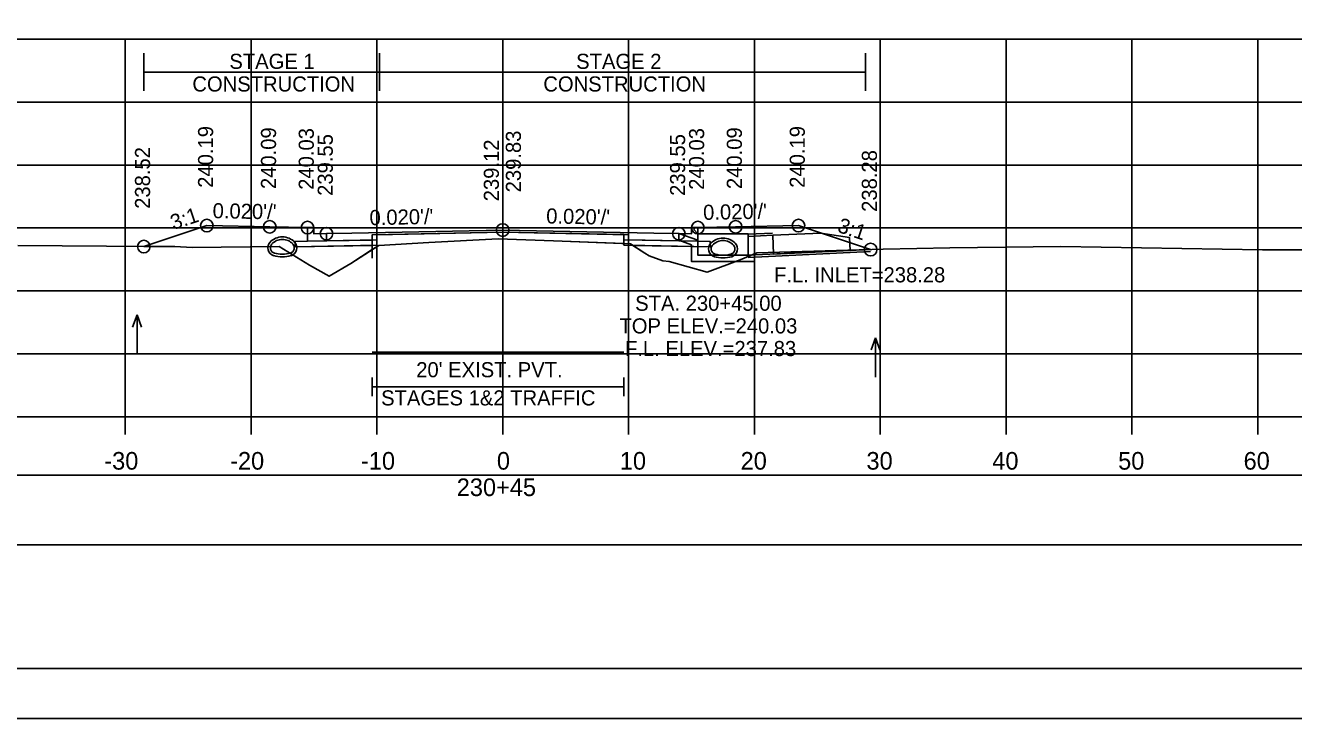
# Model space of a CAD drawing. Extents: x 1369627 to 1374022, y 380035 to 398173.
# Drawn here: x 1372060.6 to 1372161.4, y 387292.3 to 387347.3 of the extents above; entities that cross this region are included whole.
import ezdxf

# ---------------------------------------------------------------- set-up
doc = ezdxf.new("R2010")
doc.units = 0
for name, color, linetype in [('Default', 7, 'Continuous'), ('R_Alt Surface', 7, 'Continuous'), ('R_Axis', 7, 'Continuous'), ('R_Axis Annot', 7, 'Continuous'), ('R_Border', 7, 'Continuous'), ('R_Border Notes', 7, 'Continuous'), ('R_Drive', 7, 'Continuous'), ('R_Exist Surface', 7, 'Continuous'), ('R_Fin Surface', 7, 'Continuous'), ('R_Grid', 7, 'Continuous'), ('R_MOT', 7, 'Continuous'), ('R_No Plot', 7, 'Continuous'), ('R_Water', 7, 'Continuous'), ('R_Water Annot', 7, 'Continuous'), ('R_Xsect Elev', 7, 'Continuous'), ('R_Xsect Slope', 7, 'Continuous'), ('T_Vehicle Path Rt', 7, 'Continuous')]:
    doc.layers.add(name, color=color, linetype=linetype)

msp = doc.modelspace()

# ---------------------------------------------------------------- linework, layer by layer
at = {"layer": 'Default'}
for p, q in [((1372088.16, 387317.88), (1372088.16, 387319.38)), ((1372088.16, 387318.63), (1372108.16, 387318.63)), ((1372108.16, 387317.88), (1372108.16, 387319.38))]:
    msp.add_line(p, q, dxfattribs=at)
for points in [[(1372083.02, 387331.28), (1372083.52, 387331.28), (1372083.53, 387330.78), (1372084.53, 387330.8), (1372084.53, 387330.22), (1372083.03, 387330.19)], [(1372113.53, 387330.78), (1372113.54, 387331.28), (1372114.04, 387331.28), (1372114.03, 387330.19), (1372112.53, 387330.22), (1372112.53, 387330.8)], [(1371948.53, 387306.08), (1372248.53, 387306.08), (1372248.53, 387311.6), (1371948.53, 387311.6)]]:
    msp.add_lwpolyline(points, close=True, dxfattribs=at)
at = {"layer": 'R_Alt Surface'}
msp.add_lwpolyline([(1372083.03, 387331.28), (1372083.03, 387330.19), (1372084.53, 387330.22), (1372088.16, 387330.29), (1372088.16, 387330.71), (1372098.53, 387330.91), (1372108.16, 387330.72), (1372108.16, 387330.3), (1372112.53, 387330.22), (1372114.03, 387330.19), (1372114.03, 387331.28)], dxfattribs=at)
for points in [[(1372082.03, 387330.17), (1372083.03, 387330.19), (1372084.53, 387330.22), (1372088.16, 387330.29), (1372088.16, 387329.87), (1372082.03, 387329.75)], [(1372115.03, 387330.17), (1372114.03, 387330.19), (1372112.53, 387330.22), (1372108.16, 387330.3), (1372108.16, 387329.89), (1372115.03, 387329.75)]]:
    msp.add_lwpolyline(points, close=True, dxfattribs=at)
at = {"layer": 'R_Axis'}
for p, q in [((1371948.53, 387316.25), (1372248.53, 387316.25)), ((1372068.53, 387314.85), (1372068.53, 387316.25)), ((1372078.53, 387314.85), (1372078.53, 387316.25)), ((1372088.53, 387314.85), (1372088.53, 387316.25)), ((1372098.53, 387314.85), (1372098.53, 387316.25)), ((1372108.53, 387314.85), (1372108.53, 387316.25)), ((1372118.53, 387314.85), (1372118.53, 387316.25)), ((1372128.53, 387314.85), (1372128.53, 387316.25)), ((1372138.53, 387314.85), (1372138.53, 387316.25)), ((1372148.53, 387314.85), (1372148.53, 387316.25)), ((1372158.53, 387314.85), (1372158.53, 387316.25))]:
    msp.add_line(p, q, dxfattribs=at)
at = {"layer": 'R_Border'}
msp.add_line((1372256.71, 387296.25), (1371940.53, 387296.25), dxfattribs=at)
at = {"layer": 'R_Drive'}
msp.add_line((1372127.77, 387329.53), (1372118.04, 387329.08), dxfattribs=at)
for centre, radius, start, end in [((1372080.51, 387329.67), 0.646, 136.3515, 253.9529), ((1372081.02, 387329.19), 1.35, 43.6485, 136.3515), ((1372080.51, 387329.67), 0.438, 136.3515, 253.9529), ((1372081.02, 387329.19), 1.15, 43.6485, 136.3515), ((1372081.53, 387329.67), 0.438, 286.0471, 43.6485), ((1372081.53, 387329.67), 0.646, 286.0471, 43.6485), ((1372115.53, 387329.59), 0.646, 136.3515, 253.9529), ((1372115.53, 387329.59), 0.646, 136.3515, 253.9529), ((1372116.04, 387329.1), 1.35, 43.6485, 136.3515), ((1372116.04, 387329.1), 1.35, 43.6485, 136.3515), ((1372115.53, 387329.59), 0.438, 136.3515, 253.9529), ((1372115.53, 387329.59), 0.438, 136.3515, 253.9529), ((1372116.04, 387329.1), 1.15, 43.6485, 136.3515), ((1372116.04, 387329.1), 1.15, 43.6485, 136.3515), ((1372116.55, 387329.59), 0.438, 286.0471, 43.6485), ((1372116.55, 387329.59), 0.438, 286.0471, 43.6485), ((1372116.55, 387329.59), 0.646, 286.0471, 43.6485), ((1372116.55, 387329.59), 0.646, 286.0471, 43.6485), ((1372081.02, 387331.46), 2.5, 253.9529, 286.0471), ((1372081.02, 387331.46), 2.29, 253.9529, 286.0471), ((1372116.04, 387331.37), 2.5, 253.9529, 286.0471), ((1372116.04, 387331.37), 2.5, 253.9529, 286.0471), ((1372116.04, 387331.37), 2.29, 253.9529, 286.0471), ((1372116.04, 387331.37), 2.29, 253.9529, 286.0471)]:
    msp.add_arc(centre, radius, start, end, dxfattribs=at)
at = {"layer": 'R_Exist Surface'}
msp.add_lwpolyline([(1372060.01, 387329.85), (1372070.57, 387329.77), (1372072.48, 387329.78), (1372073.86, 387329.7), (1372080.77, 387329.77), (1372083.18, 387328.3), (1372084.75, 387327.42), (1372086.45, 387328.43), (1372088.69, 387329.87), (1372092.67, 387330.09), (1372098.16, 387330.39), (1372102.57, 387330.22), (1372108.7, 387329.98), (1372109.83, 387329.25), (1372110.17, 387329.03), (1372111.26, 387328.65), (1372111.77, 387328.58), (1372114.77, 387327.75), (1372117.39, 387328.72), (1372118.74, 387329.28), (1372128.77, 387329.56), (1372131.43, 387329.62), (1372134.06, 387329.67), (1372142.89, 387329.78), (1372158.92, 387329.52), (1372163.92, 387329.52)], dxfattribs=at)
at = {"layer": 'R_Fin Surface'}
msp.add_lwpolyline([(1372070.01, 387329.77), (1372075.02, 387331.44), (1372080.02, 387331.34), (1372083.02, 387331.28), (1372083.52, 387331.28), (1372083.53, 387330.78), (1372084.53, 387330.8), (1372086.53, 387330.84), (1372098.53, 387331.08), (1372110.53, 387330.84), (1372112.53, 387330.8), (1372113.53, 387330.78), (1372113.54, 387331.28), (1372114.04, 387331.28), (1372117.04, 387331.34), (1372122.04, 387331.44), (1372127.77, 387329.53)], dxfattribs=at)
at = {"layer": 'R_Grid'}
for p, q in [((1371948.53, 387346.25), (1372248.53, 387346.25)), ((1372068.53, 387316.25), (1372068.53, 387346.25)), ((1372078.53, 387316.25), (1372078.53, 387346.25)), ((1372088.53, 387316.25), (1372088.53, 387346.25)), ((1372098.53, 387316.25), (1372098.53, 387346.25)), ((1372108.53, 387316.25), (1372108.53, 387346.25)), ((1372118.53, 387316.25), (1372118.53, 387346.25)), ((1372128.53, 387316.25), (1372128.53, 387346.25)), ((1372138.53, 387316.25), (1372138.53, 387346.25)), ((1372148.53, 387316.25), (1372148.53, 387346.25)), ((1372158.53, 387316.25), (1372158.53, 387346.25)), ((1371948.53, 387341.25), (1372248.53, 387341.25)), ((1371948.53, 387336.25), (1372248.53, 387336.25)), ((1371948.53, 387331.25), (1372248.53, 387331.25)), ((1371948.53, 387326.25), (1372248.53, 387326.25)), ((1371948.53, 387321.25), (1372248.53, 387321.25)), ((1371948.53, 387316.25), (1372248.53, 387316.25))]:
    msp.add_line(p, q, dxfattribs=at)
at = {"layer": 'R_MOT'}
for p, q in [((1372070.01, 387342.14), (1372070.01, 387345.14)), ((1372088.75, 387342.14), (1372088.75, 387345.14)), ((1372127.35, 387342.14), (1372127.35, 387345.14)), ((1372070.01, 387343.64), (1372127.35, 387343.64))]:
    msp.add_line(p, q, dxfattribs=at)
at = {"layer": 'R_No Plot'}
for p, q in [((1372119.98, 387330.84), (1372118.04, 387330.75)), ((1372127.77, 387329.37), (1372118.04, 387328.91)), ((1371928.13, 387292.27), (1372261.46, 387292.27))]:
    msp.add_line(p, q, dxfattribs=at)
for points in [[(1371928.12, 387505.61), (1372261.46, 387505.61), (1372261.46, 387292.27), (1371928.12, 387292.27)], [(1372174.45, 387501.71), (1372194.07, 387501.71), (1372194.07, 387491.83), (1372210.18, 387491.83), (1372233.38, 387491.83), (1372233.38, 387459.16), (1372256.59, 387459.16), (1372256.71, 387296.25), (1371940.53, 387296.25), (1371940.53, 387501.71)], [(1372098.53, 387331.08), (1372086.53, 387330.84), (1372084.53, 387330.8), (1372084.53, 387330.22), (1372088.53, 387330.3), (1372088.53, 387330.71), (1372098.53, 387330.91), (1372108.53, 387330.71), (1372108.53, 387330.3), (1372112.53, 387330.22), (1372112.53, 387330.8), (1372110.53, 387330.84)], [(1372088.53, 387330.3), (1372084.53, 387330.22), (1372083.03, 387330.19), (1372082.03, 387330.17), (1372082.03, 387329.75), (1372088.53, 387329.88)], [(1372108.53, 387330.3), (1372112.53, 387330.22), (1372114.03, 387330.19), (1372115.03, 387330.17), (1372115.03, 387329.75), (1372108.53, 387329.88)]]:
    msp.add_lwpolyline(points, close=True, dxfattribs=at)
for points in [[(1372083.02, 387331.28), (1372083.03, 387330.19), (1372084.53, 387330.22), (1372088.53, 387330.3), (1372088.53, 387330.71), (1372098.53, 387330.91), (1372108.53, 387330.71), (1372108.53, 387330.3), (1372112.53, 387330.22), (1372114.03, 387330.19), (1372114.04, 387331.28)], [(1372088.16, 387321.39), (1372108.16, 387321.39)]]:
    msp.add_lwpolyline(points, dxfattribs=at)
for centre in [(1372075.02, 387331.44), (1372080.02, 387331.34), (1372083.02, 387331.28), (1372098.53, 387331.08), (1372114.04, 387331.28), (1372117.04, 387331.34), (1372122.04, 387331.44), (1372084.53, 387330.8), (1372112.53, 387330.8), (1372070.01, 387329.77), (1372127.77, 387329.53)]:
    msp.add_circle(centre, 0.5, dxfattribs=at)
at = {"layer": 'R_Water'}
for p, q in [((1372112.54, 387330.8), (1372114.04, 387330.28)), ((1372113.71, 387331.12), (1372113.79, 387331.28)), ((1372113.71, 387331.12), (1372114.04, 387330.78)), ((1372118.54, 387331.28), (1372113.79, 387331.28)), ((1372118.04, 387330.78), (1372114.04, 387330.78)), ((1372118.04, 387329.78), (1372118.04, 387330.78)), ((1372119.99, 387330.67), (1372118.04, 387330.58)), ((1372118.54, 387329.78), (1372118.54, 387331.28)), ((1372112.54, 387330.27), (1372113.54, 387329.92)), ((1372113.54, 387329.78), (1372113.54, 387329.92)), ((1372114.04, 387329.78), (1372114.04, 387330.28)), ((1372127.77, 387329.53), (1372118.04, 387329.08))]:
    msp.add_line(p, q, dxfattribs=at)
for points in [[(1372112.54, 387330.27), (1372112.54, 387330.8)], [(1372118.54, 387329.78), (1372118.54, 387328.58), (1372116.04, 387328.58), (1372113.54, 387328.58), (1372113.54, 387329.78)], [(1372118.04, 387329.78), (1372118.04, 387329.08), (1372116.04, 387329.08), (1372114.04, 387329.08), (1372114.04, 387329.78)]]:
    msp.add_lwpolyline(points, dxfattribs=at)
msp.add_lwpolyline([(1372119.99, 387330.67), (1372120.06, 387329.17), (1372126.14, 387329.46), (1372126.09, 387330.5), (1372123.82, 387330.85)], close=True, dxfattribs=at)
at = {"layer": 'R_Water Annot'}
for p, q in [((1372069.47, 387324.34), (1372069.12, 387323.38)), ((1372069.47, 387321.2), (1372069.47, 387324.34)), ((1372069.47, 387324.34), (1372069.82, 387323.38)), ((1372128.16, 387322.53), (1372127.81, 387321.57)), ((1372128.16, 387319.39), (1372128.16, 387322.53)), ((1372128.16, 387322.53), (1372128.51, 387321.57))]:
    msp.add_line(p, q, dxfattribs=at)
at = {"layer": 'R_Xsect Elev'}
msp.add_line((1372098.53, 387330.37), (1372098.53, 387340.37), dxfattribs=at)
at = {"layer": 'T_Vehicle Path Rt'}
for p, q in [((1372083.03, 387330.19), (1372083.02, 387331.28)), ((1372114.04, 387331.28), (1372114.03, 387330.19)), ((1372088.16, 387330.29), (1372088.16, 387328.86)), ((1372088.16, 387330.29), (1372088.16, 387329.87)), ((1372088.16, 387329.53), (1372088.16, 387329.87)), ((1372088.16, 387329.87), (1372088.16, 387329.53)), ((1372108.16, 387330.01), (1372108.16, 387330.3)), ((1372108.16, 387330.01), (1372108.16, 387329.89)), ((1372108.16, 387329.89), (1372108.87, 387329.87))]:
    msp.add_line(p, q, dxfattribs=at)
for points in [[(1372083.02, 387331.28), (1372080.02, 387331.34), (1372075.02, 387331.44), (1372070.01, 387329.77)], [(1372108.16, 387330.3), (1372108.16, 387330.72), (1372098.53, 387330.91), (1372088.16, 387330.71), (1372088.16, 387330.29)], [(1372127.77, 387329.53), (1372122.04, 387331.44), (1372117.04, 387331.34), (1372114.04, 387331.28)], [(1372070.01, 387329.77), (1372070.57, 387329.77), (1372072.48, 387329.78), (1372073.86, 387329.7), (1372080.77, 387329.77), (1372083.18, 387328.3), (1372084.75, 387327.42), (1372086.45, 387328.43), (1372088.16, 387329.53)], [(1372088.16, 387329.87), (1372082.03, 387329.75), (1372082.03, 387330.17), (1372083.03, 387330.19)], [(1372088.16, 387329.53), (1372088.69, 387329.87), (1372092.67, 387330.09), (1372098.16, 387330.39), (1372102.57, 387330.22), (1372108.16, 387330.01)], [(1372108.87, 387329.87), (1372108.7, 387329.98), (1372108.16, 387330.01)], [(1372114.03, 387330.19), (1372115.03, 387330.17), (1372115.03, 387329.75), (1372108.87, 387329.87)], [(1372108.87, 387329.87), (1372109.83, 387329.25), (1372110.17, 387329.03), (1372111.26, 387328.65), (1372111.77, 387328.58), (1372114.77, 387327.75), (1372117.39, 387328.72), (1372118.74, 387329.28), (1372127.77, 387329.53)]]:
    msp.add_lwpolyline(points, dxfattribs=at)

# ---------------------------------------------------------------- texts
at = {"layer": 'R_Axis Annot'}
for s, height, p in [("20' EXIST. PVT.", 1.2, (1372091.66, 387319.39)), ('STAGES 1&2 TRAFFIC', 1.2, (1372088.87, 387317.15)), ('-30', 1.4, (1372066.87, 387312.05)), ('-20', 1.4, (1372076.87, 387312.05)), ('-10', 1.4, (1372087.27, 387312.05)), ('0', 1.4, (1372098.07, 387312.05)), ('10', 1.4, (1372107.84, 387312.05)), ('20', 1.4, (1372117.44, 387312.05)), ('30', 1.4, (1372127.44, 387312.05)), ('40', 1.4, (1372137.44, 387312.05)), ('50', 1.4, (1372147.44, 387312.05)), ('60', 1.4, (1372157.41, 387312.05)), ('230+45', 1.4, (1372094.88, 387309.95))]:
    msp.add_text(s, height=height, dxfattribs=at).set_placement(p)
at = {"layer": 'R_Border Notes'}
msp.add_text('F.L. INLET=238.28', height=1.2, dxfattribs=at).set_placement((1372120.1, 387326.93))
at = {"layer": 'R_MOT'}
for s, p in [('STAGE 1', (1372076.81, 387343.89)), ('STAGE 2', (1372104.37, 387343.89)), ('CONSTRUCTION', (1372073.87, 387342.09)), ('CONSTRUCTION', (1372101.76, 387342.09))]:
    msp.add_text(s, height=1.2, dxfattribs=at).set_placement(p)
at = {"layer": 'R_Water Annot'}
for s, p in [('STA. 230+45.00', (1372109.06, 387324.67)), ('TOP ELEV.=240.03', (1372107.81, 387322.87)), ('F.L. ELEV.=237.83', (1372108.25, 387321.07))]:
    msp.add_text(s, height=1.2, dxfattribs=at).set_placement(p)
at = {"layer": 'R_Xsect Elev'}
for s, p in [('240.19', (1372075.52, 387334.44)), ('240.09', (1372080.52, 387334.34)), ('240.03', (1372083.52, 387334.28)), ('239.55', (1372085.03, 387333.8)), ('239.83', (1372099.98, 387334.08)), ('239.55', (1372113.03, 387333.8)), ('240.03', (1372114.54, 387334.28)), ('240.09', (1372117.54, 387334.34)), ('240.19', (1372122.54, 387334.44)), ('239.12', (1372098.23, 387333.37)), ('238.52', (1372070.51, 387332.77)), ('238.28', (1372128.27, 387332.53))]:
    msp.add_text(s, height=1.2, rotation=90, dxfattribs=at).set_placement(p)
at = {"layer": 'R_Xsect Slope'}
for s, rotation, p in [('3:1', 18.4332, (1372072.36, 387331.08)), ("0.020'/'", 358.8542, (1372075.47, 387332.03)), ("0.020'/'", 1.1458, (1372087.96, 387331.47)), ("0.020'/'", 358.8542, (1372101.98, 387331.61)), ("0.020'/'", 1.1458, (1372114.47, 387331.89)), ('3:1', 341.5668, (1372125.06, 387330.96))]:
    msp.add_text(s, height=1.2, rotation=rotation, dxfattribs=at).set_placement(p)

doc.saveas('drawing.dxf')
